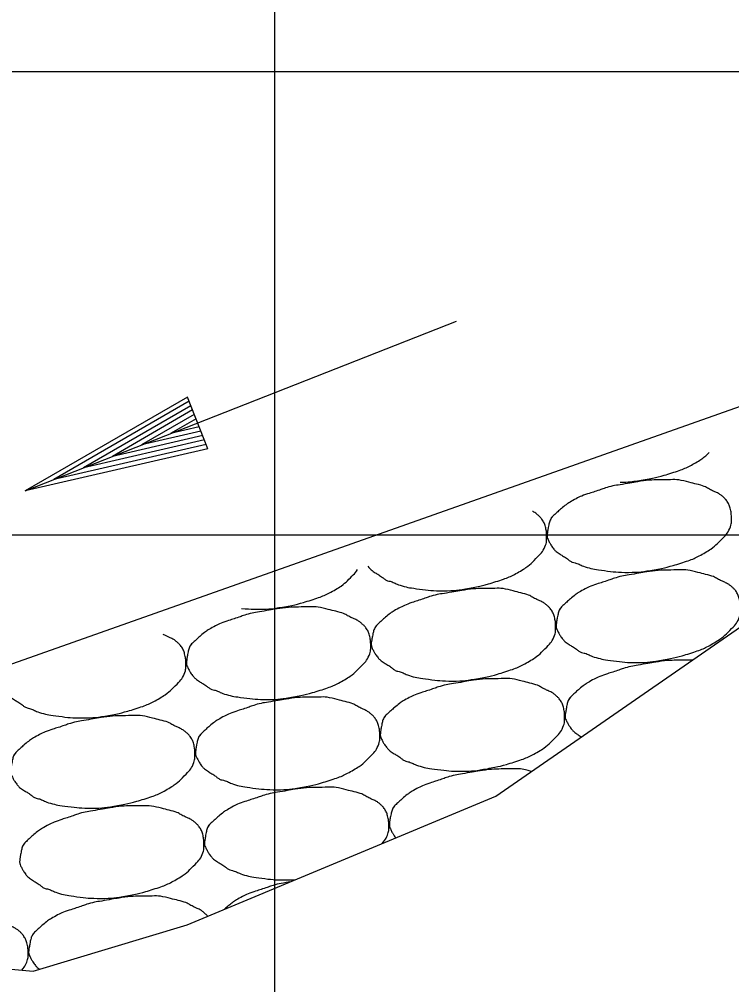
# Model space of a CAD drawing. Extents: x 1486524 to 1499135, y 326561 to 337924.
# Drawn here: x 1488910.13 to 1488917.81, y 335871.17 to 335881.58 of the extents above; entities that cross this region are included whole.
import ezdxf

# ---------------------------------------------------------------- set-up
doc = ezdxf.new("R2010")
doc.units = 0
for name, color, linetype in [('E_Ownership Information', 7, 'Continuous'), ('E_Proposed ROW Fig Annot', 7, 'Continuous'), ('E_Title Sheet', 7, 'Continuous'), ('E_Tract Number', 7, 'Continuous'), ('R_Water Annot', 7, 'Continuous')]:
    doc.layers.add(name, color=color, linetype=linetype)

msp = doc.modelspace()

# ---------------------------------------------------------------- linework, layer by layer
at = {"layer": 'E_Ownership Information'}
for p, q in [((1488912.885, 335856.021), (1488912.885, 335906.021)), ((1488842.885, 335881.021), (1489122.885, 335881.021)), ((1488842.885, 335876.021), (1489122.885, 335876.021))]:
    msp.add_line(p, q, dxfattribs=at)
at = {"layer": 'E_Proposed ROW Fig Annot'}
for p, q in [((1488911.944, 335877.508), (1488910.193, 335876.497)), ((1488911.963, 335877.462), (1488910.504, 335876.619)), ((1488912.164, 335876.95), (1488911.944, 335877.508)), ((1488911.981, 335877.414), (1488910.824, 335876.745)), ((1488912, 335877.368), (1488911.134, 335876.867)), ((1488912.018, 335877.32), (1488911.449, 335876.991)), ((1488912.037, 335877.273), (1488911.76, 335877.114)), ((1488912.09, 335877.139), (1488911.449, 335876.991)), ((1488912.071, 335877.186), (1488911.76, 335877.114)), ((1488912.127, 335877.044), (1488910.824, 335876.745)), ((1488912.109, 335877.091), (1488911.134, 335876.867)), ((1488912.164, 335876.95), (1488910.193, 335876.497)), ((1488912.146, 335876.997), (1488910.504, 335876.619))]:
    msp.add_line(p, q, dxfattribs=at)
for points in [[(1488916.611, 335876.589), (1488916.7, 335876.59), (1488916.789, 335876.601), (1488916.974, 335876.633), (1488917.07, 335876.658), (1488917.264, 335876.718), (1488917.357, 335876.759), (1488917.494, 335876.839), (1488917.532, 335876.872), (1488917.57, 335876.909)], [(1488915.88, 335876.215), (1488915.863, 335876.197), (1488915.85, 335876.17), (1488915.84, 335876.124), (1488915.836, 335876.104), (1488915.828, 335876.057), (1488915.822, 335876.03), (1488915.822, 335875.988), (1488915.831, 335875.973), (1488915.852, 335875.931), (1488915.865, 335875.907), (1488915.898, 335875.862), (1488915.915, 335875.843), (1488915.966, 335875.808), (1488915.997, 335875.791), (1488916.046, 335875.758), (1488916.064, 335875.741), (1488916.1, 335875.72), (1488916.118, 335875.721), (1488916.171, 335875.703), (1488916.204, 335875.683), (1488916.302, 335875.654), (1488916.363, 335875.644), (1488916.517, 335875.624), (1488916.608, 335875.615), (1488916.791, 335875.615), (1488916.883, 335875.627), (1488917.071, 335875.66), (1488917.167, 335875.684), (1488917.361, 335875.745), (1488917.455, 335875.785), (1488917.605, 335875.874), (1488917.652, 335875.919), (1488917.74, 335876.008), (1488917.775, 335876.046), (1488917.81, 335876.133), (1488917.811, 335876.168), (1488917.81, 335876.233), (1488917.808, 335876.263), (1488917.794, 335876.325), (1488917.782, 335876.356), (1488917.75, 335876.402), (1488917.737, 335876.416), (1488917.703, 335876.445), (1488917.684, 335876.461), (1488917.638, 335876.484), (1488917.612, 335876.494), (1488917.557, 335876.52), (1488917.53, 335876.543), (1488917.43, 335876.569), (1488917.362, 335876.586), (1488917.233, 335876.619), (1488917.169, 335876.615), (1488917.02, 335876.614), (1488916.933, 335876.613), (1488916.787, 335876.592), (1488916.725, 335876.581), (1488916.601, 335876.559), (1488916.537, 335876.551), (1488916.441, 335876.524), (1488916.409, 335876.51), (1488916.331, 335876.485), (1488916.286, 335876.471), (1488916.189, 335876.438), (1488916.14, 335876.414), (1488916.062, 335876.37), (1488916.033, 335876.351), (1488915.972, 335876.302), (1488915.94, 335876.272), (1488915.891, 335876.227), (1488915.875, 335876.214), (1488915.863, 335876.195)], [(1488913.89, 335875.682), (1488913.906, 335875.662), (1488913.922, 335875.643), (1488913.972, 335875.608), (1488914.003, 335875.591), (1488914.053, 335875.558), (1488914.07, 335875.541), (1488914.106, 335875.521), (1488914.125, 335875.522), (1488914.177, 335875.503), (1488914.211, 335875.483), (1488914.308, 335875.455), (1488914.37, 335875.445), (1488914.523, 335875.425), (1488914.614, 335875.416), (1488914.798, 335875.416), (1488914.89, 335875.428), (1488915.078, 335875.46), (1488915.173, 335875.485), (1488915.368, 335875.545), (1488915.461, 335875.585), (1488915.611, 335875.674), (1488915.659, 335875.72), (1488915.746, 335875.809), (1488915.782, 335875.846), (1488915.817, 335875.934), (1488915.817, 335875.968), (1488915.817, 335876.033), (1488915.815, 335876.064), (1488915.8, 335876.126), (1488915.788, 335876.157), (1488915.757, 335876.203), (1488915.743, 335876.216), (1488915.709, 335876.246), (1488915.691, 335876.261), (1488915.668, 335876.273), (1488915.667, 335876.273), (1488915.666, 335876.274)], [(1488912.526, 335875.227), (1488912.588, 335875.221), (1488912.65, 335875.216), (1488912.804, 335875.217), (1488912.896, 335875.228), (1488913.084, 335875.261), (1488913.18, 335875.285), (1488913.374, 335875.346), (1488913.467, 335875.386), (1488913.617, 335875.475), (1488913.665, 335875.52), (1488913.738, 335875.594), (1488913.761, 335875.618), (1488913.779, 335875.645)], [(1488915.977, 335875.241), (1488915.96, 335875.223), (1488915.948, 335875.197), (1488915.937, 335875.151), (1488915.933, 335875.13), (1488915.925, 335875.083), (1488915.92, 335875.056), (1488915.92, 335875.014), (1488915.929, 335874.999), (1488915.949, 335874.957), (1488915.962, 335874.933), (1488915.996, 335874.889), (1488916.013, 335874.87), (1488916.063, 335874.834), (1488916.094, 335874.817), (1488916.144, 335874.784), (1488916.161, 335874.767), (1488916.197, 335874.747), (1488916.216, 335874.748), (1488916.268, 335874.729), (1488916.302, 335874.709), (1488916.399, 335874.681), (1488916.461, 335874.671), (1488916.614, 335874.65), (1488916.705, 335874.641), (1488916.889, 335874.642), (1488916.981, 335874.653), (1488917.169, 335874.686), (1488917.264, 335874.71), (1488917.459, 335874.771), (1488917.552, 335874.811), (1488917.702, 335874.9), (1488917.749, 335874.945), (1488917.837, 335875.034), (1488917.873, 335875.072), (1488917.908, 335875.16), (1488917.908, 335875.194), (1488917.907, 335875.259), (1488917.906, 335875.289), (1488917.891, 335875.351), (1488917.879, 335875.382), (1488917.848, 335875.428), (1488917.834, 335875.442), (1488917.8, 335875.471), (1488917.782, 335875.487), (1488917.735, 335875.51), (1488917.709, 335875.52), (1488917.654, 335875.547), (1488917.628, 335875.569), (1488917.527, 335875.595), (1488917.459, 335875.612), (1488917.33, 335875.645), (1488917.266, 335875.642), (1488917.117, 335875.64), (1488917.03, 335875.639), (1488916.884, 335875.618), (1488916.823, 335875.608), (1488916.698, 335875.585), (1488916.634, 335875.578), (1488916.538, 335875.55), (1488916.506, 335875.537), (1488916.428, 335875.511), (1488916.383, 335875.497), (1488916.287, 335875.465), (1488916.237, 335875.44), (1488916.159, 335875.396), (1488916.131, 335875.378), (1488916.069, 335875.328), (1488916.037, 335875.298), (1488915.989, 335875.253), (1488915.973, 335875.24), (1488915.961, 335875.221)], [(1488913.983, 335875.042), (1488913.967, 335875.024), (1488913.954, 335874.997), (1488913.943, 335874.951), (1488913.94, 335874.931), (1488913.932, 335874.884), (1488913.926, 335874.857), (1488913.926, 335874.815), (1488913.935, 335874.8), (1488913.956, 335874.758), (1488913.969, 335874.734), (1488914.002, 335874.689), (1488914.019, 335874.67), (1488914.069, 335874.635), (1488914.101, 335874.618), (1488914.15, 335874.585), (1488914.167, 335874.567), (1488914.204, 335874.547), (1488914.222, 335874.548), (1488914.274, 335874.53), (1488914.308, 335874.51), (1488914.406, 335874.481), (1488914.467, 335874.471), (1488914.621, 335874.451), (1488914.712, 335874.442), (1488914.895, 335874.442), (1488914.987, 335874.454), (1488915.175, 335874.487), (1488915.271, 335874.511), (1488915.465, 335874.572), (1488915.558, 335874.612), (1488915.708, 335874.701), (1488915.756, 335874.746), (1488915.844, 335874.835), (1488915.879, 335874.873), (1488915.914, 335874.96), (1488915.914, 335874.995), (1488915.914, 335875.06), (1488915.912, 335875.09), (1488915.898, 335875.152), (1488915.885, 335875.183), (1488915.854, 335875.229), (1488915.841, 335875.243), (1488915.806, 335875.272), (1488915.788, 335875.287), (1488915.742, 335875.311), (1488915.716, 335875.321), (1488915.661, 335875.347), (1488915.634, 335875.37), (1488915.534, 335875.396), (1488915.466, 335875.413), (1488915.337, 335875.446), (1488915.273, 335875.442), (1488915.123, 335875.441), (1488915.037, 335875.44), (1488914.89, 335875.419), (1488914.829, 335875.408), (1488914.704, 335875.386), (1488914.641, 335875.378), (1488914.545, 335875.351), (1488914.513, 335875.337), (1488914.435, 335875.312), (1488914.39, 335875.298), (1488914.293, 335875.265), (1488914.244, 335875.24), (1488914.165, 335875.197), (1488914.137, 335875.178), (1488914.076, 335875.129), (1488914.043, 335875.099), (1488913.995, 335875.054), (1488913.979, 335875.041), (1488913.967, 335875.022)], [(1488911.99, 335874.842), (1488911.973, 335874.824), (1488911.96, 335874.798), (1488911.95, 335874.752), (1488911.946, 335874.732), (1488911.938, 335874.684), (1488911.933, 335874.658), (1488911.932, 335874.615), (1488911.942, 335874.6), (1488911.962, 335874.558), (1488911.975, 335874.534), (1488912.008, 335874.49), (1488912.025, 335874.471), (1488912.076, 335874.435), (1488912.107, 335874.418), (1488912.156, 335874.385), (1488912.174, 335874.368), (1488912.21, 335874.348), (1488912.229, 335874.349), (1488912.281, 335874.33), (1488912.314, 335874.31), (1488912.412, 335874.282), (1488912.473, 335874.272), (1488912.627, 335874.252), (1488912.718, 335874.243), (1488912.901, 335874.243), (1488912.993, 335874.255), (1488913.182, 335874.287), (1488913.277, 335874.312), (1488913.472, 335874.372), (1488913.565, 335874.412), (1488913.715, 335874.501), (1488913.762, 335874.547), (1488913.85, 335874.636), (1488913.886, 335874.673), (1488913.92, 335874.761), (1488913.921, 335874.795), (1488913.92, 335874.86), (1488913.918, 335874.891), (1488913.904, 335874.953), (1488913.892, 335874.984), (1488913.86, 335875.03), (1488913.847, 335875.043), (1488913.813, 335875.072), (1488913.795, 335875.088), (1488913.748, 335875.112), (1488913.722, 335875.122), (1488913.667, 335875.148), (1488913.64, 335875.171), (1488913.54, 335875.196), (1488913.472, 335875.214), (1488913.343, 335875.246), (1488913.279, 335875.243), (1488913.13, 335875.241), (1488913.043, 335875.241), (1488912.897, 335875.22), (1488912.835, 335875.209), (1488912.711, 335875.187), (1488912.647, 335875.179), (1488912.551, 335875.151), (1488912.519, 335875.138), (1488912.441, 335875.112), (1488912.396, 335875.099), (1488912.299, 335875.066), (1488912.25, 335875.041), (1488912.172, 335874.998), (1488912.144, 335874.979), (1488912.082, 335874.93), (1488912.05, 335874.9), (1488912.002, 335874.855), (1488911.985, 335874.841), (1488911.974, 335874.823)], [(1488909.962, 335874.372), (1488909.973, 335874.351), (1488909.985, 335874.331), (1488910.015, 335874.291), (1488910.032, 335874.272), (1488910.082, 335874.236), (1488910.113, 335874.219), (1488910.163, 335874.186), (1488910.18, 335874.169), (1488910.217, 335874.149), (1488910.235, 335874.15), (1488910.287, 335874.131), (1488910.321, 335874.111), (1488910.418, 335874.083), (1488910.48, 335874.073), (1488910.634, 335874.052), (1488910.724, 335874.043), (1488910.908, 335874.044), (1488911, 335874.055), (1488911.188, 335874.088), (1488911.284, 335874.112), (1488911.478, 335874.173), (1488911.571, 335874.213), (1488911.721, 335874.302), (1488911.769, 335874.347), (1488911.857, 335874.436), (1488911.892, 335874.474), (1488911.927, 335874.562), (1488911.927, 335874.596), (1488911.927, 335874.661), (1488911.925, 335874.691), (1488911.91, 335874.753), (1488911.898, 335874.784), (1488911.867, 335874.83), (1488911.853, 335874.844), (1488911.819, 335874.873), (1488911.801, 335874.889), (1488911.754, 335874.912), (1488911.729, 335874.922), (1488911.696, 335874.938), (1488911.689, 335874.942), (1488911.683, 335874.946)], [(1488917.39, 335874.668), (1488917.36, 335874.669), (1488917.33, 335874.668), (1488917.214, 335874.666), (1488917.128, 335874.666), (1488916.981, 335874.645), (1488916.92, 335874.634), (1488916.795, 335874.612), (1488916.732, 335874.604), (1488916.636, 335874.576), (1488916.604, 335874.563), (1488916.526, 335874.537), (1488916.481, 335874.524), (1488916.384, 335874.491), (1488916.335, 335874.466), (1488916.256, 335874.423), (1488916.228, 335874.404), (1488916.167, 335874.355), (1488916.134, 335874.325), (1488916.086, 335874.28), (1488916.07, 335874.266), (1488916.058, 335874.248)], [(1488914.081, 335874.068), (1488914.064, 335874.05), (1488914.051, 335874.024), (1488914.041, 335873.978), (1488914.037, 335873.957), (1488914.029, 335873.91), (1488914.024, 335873.883), (1488914.023, 335873.841), (1488914.032, 335873.826), (1488914.053, 335873.784), (1488914.066, 335873.76), (1488914.099, 335873.716), (1488914.116, 335873.697), (1488914.167, 335873.661), (1488914.198, 335873.644), (1488914.247, 335873.611), (1488914.265, 335873.594), (1488914.301, 335873.574), (1488914.32, 335873.575), (1488914.372, 335873.556), (1488914.405, 335873.536), (1488914.503, 335873.508), (1488914.564, 335873.498), (1488914.718, 335873.477), (1488914.809, 335873.468), (1488914.992, 335873.469), (1488915.084, 335873.48), (1488915.273, 335873.513), (1488915.368, 335873.537), (1488915.563, 335873.598), (1488915.656, 335873.638), (1488915.806, 335873.727), (1488915.853, 335873.772), (1488915.941, 335873.861), (1488915.977, 335873.899), (1488916.011, 335873.987), (1488916.012, 335874.021), (1488916.011, 335874.086), (1488916.009, 335874.116), (1488915.995, 335874.178), (1488915.983, 335874.209), (1488915.951, 335874.255), (1488915.938, 335874.269), (1488915.904, 335874.298), (1488915.886, 335874.314), (1488915.839, 335874.337), (1488915.813, 335874.347), (1488915.758, 335874.374), (1488915.731, 335874.396), (1488915.631, 335874.422), (1488915.563, 335874.439), (1488915.434, 335874.472), (1488915.37, 335874.469), (1488915.221, 335874.467), (1488915.134, 335874.466), (1488914.988, 335874.445), (1488914.926, 335874.435), (1488914.802, 335874.412), (1488914.738, 335874.405), (1488914.642, 335874.377), (1488914.61, 335874.364), (1488914.532, 335874.338), (1488914.487, 335874.324), (1488914.39, 335874.291), (1488914.341, 335874.267), (1488914.263, 335874.223), (1488914.235, 335874.204), (1488914.173, 335874.155), (1488914.141, 335874.125), (1488914.092, 335874.08), (1488914.076, 335874.067), (1488914.065, 335874.048)], [(1488912.087, 335873.869), (1488912.07, 335873.851), (1488912.058, 335873.824), (1488912.047, 335873.778), (1488912.043, 335873.758), (1488912.035, 335873.711), (1488912.03, 335873.684), (1488912.03, 335873.642), (1488912.039, 335873.627), (1488912.06, 335873.585), (1488912.073, 335873.561), (1488912.106, 335873.516), (1488912.123, 335873.497), (1488912.173, 335873.462), (1488912.204, 335873.445), (1488912.254, 335873.412), (1488912.271, 335873.394), (1488912.307, 335873.374), (1488912.326, 335873.375), (1488912.378, 335873.357), (1488912.412, 335873.337), (1488912.509, 335873.308), (1488912.571, 335873.298), (1488912.725, 335873.278), (1488912.815, 335873.269), (1488912.999, 335873.269), (1488913.091, 335873.281), (1488913.279, 335873.314), (1488913.375, 335873.338), (1488913.569, 335873.399), (1488913.662, 335873.439), (1488913.812, 335873.528), (1488913.86, 335873.573), (1488913.948, 335873.662), (1488913.983, 335873.7), (1488914.018, 335873.787), (1488914.018, 335873.822), (1488914.018, 335873.887), (1488914.016, 335873.917), (1488914.001, 335873.979), (1488913.989, 335874.01), (1488913.958, 335874.056), (1488913.944, 335874.07), (1488913.91, 335874.099), (1488913.892, 335874.114), (1488913.845, 335874.138), (1488913.82, 335874.148), (1488913.765, 335874.174), (1488913.738, 335874.197), (1488913.638, 335874.223), (1488913.569, 335874.24), (1488913.441, 335874.273), (1488913.376, 335874.269), (1488913.227, 335874.268), (1488913.141, 335874.267), (1488912.994, 335874.246), (1488912.933, 335874.235), (1488912.808, 335874.213), (1488912.744, 335874.205), (1488912.649, 335874.178), (1488912.616, 335874.164), (1488912.539, 335874.138), (1488912.493, 335874.125), (1488912.397, 335874.092), (1488912.348, 335874.067), (1488912.269, 335874.024), (1488912.241, 335874.005), (1488912.179, 335873.956), (1488912.147, 335873.926), (1488912.099, 335873.881), (1488912.083, 335873.868), (1488912.071, 335873.849)], [(1488916.074, 335874.267), (1488916.058, 335874.249), (1488916.045, 335874.223), (1488916.034, 335874.177), (1488916.031, 335874.157), (1488916.023, 335874.109), (1488916.017, 335874.083), (1488916.017, 335874.04), (1488916.026, 335874.025), (1488916.047, 335873.983), (1488916.06, 335873.959), (1488916.093, 335873.915), (1488916.11, 335873.896), (1488916.152, 335873.866), (1488916.173, 335873.854), (1488916.195, 335873.84)], [(1488910.093, 335873.669), (1488910.077, 335873.651), (1488910.064, 335873.625), (1488910.054, 335873.579), (1488910.05, 335873.559), (1488910.042, 335873.511), (1488910.036, 335873.485), (1488910.036, 335873.442), (1488910.045, 335873.427), (1488910.066, 335873.385), (1488910.079, 335873.361), (1488910.112, 335873.317), (1488910.129, 335873.298), (1488910.179, 335873.262), (1488910.211, 335873.245), (1488910.26, 335873.212), (1488910.278, 335873.195), (1488910.314, 335873.175), (1488910.332, 335873.176), (1488910.384, 335873.157), (1488910.418, 335873.137), (1488910.516, 335873.109), (1488910.577, 335873.099), (1488910.731, 335873.079), (1488910.822, 335873.07), (1488911.005, 335873.07), (1488911.097, 335873.082), (1488911.285, 335873.114), (1488911.381, 335873.139), (1488911.575, 335873.199), (1488911.669, 335873.239), (1488911.819, 335873.328), (1488911.866, 335873.374), (1488911.954, 335873.463), (1488911.989, 335873.5), (1488912.024, 335873.588), (1488912.024, 335873.622), (1488912.024, 335873.687), (1488912.022, 335873.718), (1488912.008, 335873.78), (1488911.996, 335873.81), (1488911.964, 335873.857), (1488911.951, 335873.87), (1488911.917, 335873.899), (1488911.898, 335873.915), (1488911.852, 335873.938), (1488911.826, 335873.949), (1488911.771, 335873.975), (1488911.744, 335873.998), (1488911.644, 335874.023), (1488911.576, 335874.041), (1488911.447, 335874.073), (1488911.383, 335874.07), (1488911.233, 335874.068), (1488911.147, 335874.068), (1488911, 335874.047), (1488910.939, 335874.036), (1488910.815, 335874.014), (1488910.751, 335874.006), (1488910.655, 335873.978), (1488910.623, 335873.965), (1488910.545, 335873.939), (1488910.5, 335873.926), (1488910.403, 335873.893), (1488910.354, 335873.868), (1488910.275, 335873.825), (1488910.247, 335873.806), (1488910.186, 335873.757), (1488910.154, 335873.727), (1488910.105, 335873.682), (1488910.089, 335873.668), (1488910.077, 335873.65)], [(1488915.655, 335873.467), (1488915.634, 335873.472), (1488915.613, 335873.478), (1488915.532, 335873.498), (1488915.467, 335873.495), (1488915.318, 335873.493), (1488915.232, 335873.493), (1488915.085, 335873.472), (1488915.024, 335873.461), (1488914.899, 335873.439), (1488914.835, 335873.431), (1488914.74, 335873.403), (1488914.707, 335873.39), (1488914.63, 335873.364), (1488914.584, 335873.35), (1488914.488, 335873.318), (1488914.438, 335873.293), (1488914.36, 335873.25), (1488914.332, 335873.231), (1488914.27, 335873.182), (1488914.238, 335873.151), (1488914.19, 335873.107), (1488914.174, 335873.093), (1488914.162, 335873.075)], [(1488914.044, 335872.689), (1488914.067, 335872.715), (1488914.087, 335872.744), (1488914.115, 335872.814), (1488914.115, 335872.848), (1488914.115, 335872.913), (1488914.113, 335872.943), (1488914.099, 335873.005), (1488914.087, 335873.036), (1488914.055, 335873.082), (1488914.042, 335873.096), (1488914.008, 335873.125), (1488913.989, 335873.141), (1488913.943, 335873.164), (1488913.917, 335873.174), (1488913.862, 335873.201), (1488913.835, 335873.223), (1488913.735, 335873.249), (1488913.667, 335873.266), (1488913.538, 335873.299), (1488913.474, 335873.296), (1488913.324, 335873.294), (1488913.238, 335873.293), (1488913.091, 335873.272), (1488913.03, 335873.262), (1488912.906, 335873.239), (1488912.842, 335873.231), (1488912.746, 335873.204), (1488912.714, 335873.191), (1488912.636, 335873.165), (1488912.591, 335873.151), (1488912.494, 335873.118), (1488912.445, 335873.094), (1488912.366, 335873.05), (1488912.338, 335873.031), (1488912.277, 335872.982), (1488912.245, 335872.952), (1488912.196, 335872.907), (1488912.18, 335872.894), (1488912.168, 335872.875)], [(1488910.191, 335872.696), (1488910.174, 335872.678), (1488910.161, 335872.651), (1488910.151, 335872.605), (1488910.147, 335872.585), (1488910.139, 335872.538), (1488910.134, 335872.511), (1488910.133, 335872.469), (1488910.143, 335872.453), (1488910.163, 335872.412), (1488910.176, 335872.388), (1488910.209, 335872.343), (1488910.226, 335872.324), (1488910.277, 335872.289), (1488910.308, 335872.272), (1488910.358, 335872.239), (1488910.375, 335872.221), (1488910.411, 335872.201), (1488910.43, 335872.202), (1488910.482, 335872.184), (1488910.515, 335872.164), (1488910.613, 335872.135), (1488910.675, 335872.125), (1488910.828, 335872.105), (1488910.919, 335872.096), (1488911.103, 335872.096), (1488911.195, 335872.108), (1488911.383, 335872.14), (1488911.478, 335872.165), (1488911.673, 335872.225), (1488911.766, 335872.266), (1488911.916, 335872.355), (1488911.963, 335872.4), (1488912.051, 335872.489), (1488912.087, 335872.527), (1488912.122, 335872.614), (1488912.122, 335872.649), (1488912.121, 335872.714), (1488912.119, 335872.744), (1488912.105, 335872.806), (1488912.093, 335872.837), (1488912.061, 335872.883), (1488912.048, 335872.897), (1488912.014, 335872.926), (1488911.996, 335872.941), (1488911.949, 335872.965), (1488911.923, 335872.975), (1488911.868, 335873.001), (1488911.842, 335873.024), (1488911.741, 335873.05), (1488911.673, 335873.067), (1488911.544, 335873.1), (1488911.48, 335873.096), (1488911.331, 335873.095), (1488911.244, 335873.094), (1488911.098, 335873.073), (1488911.037, 335873.062), (1488910.912, 335873.04), (1488910.848, 335873.032), (1488910.752, 335873.005), (1488910.72, 335872.991), (1488910.642, 335872.965), (1488910.597, 335872.952), (1488910.5, 335872.919), (1488910.451, 335872.894), (1488910.373, 335872.851), (1488910.345, 335872.832), (1488910.283, 335872.783), (1488910.251, 335872.753), (1488910.203, 335872.708), (1488910.187, 335872.694), (1488910.175, 335872.676)], [(1488914.178, 335873.094), (1488914.161, 335873.076), (1488914.149, 335873.05), (1488914.138, 335873.004), (1488914.134, 335872.984), (1488914.126, 335872.936), (1488914.121, 335872.91), (1488914.121, 335872.867), (1488914.13, 335872.852), (1488914.151, 335872.81), (1488914.164, 335872.786), (1488914.184, 335872.759), (1488914.188, 335872.754), (1488914.191, 335872.75)], [(1488912.184, 335872.895), (1488912.168, 335872.877), (1488912.155, 335872.851), (1488912.145, 335872.804), (1488912.141, 335872.784), (1488912.133, 335872.737), (1488912.127, 335872.71), (1488912.127, 335872.668), (1488912.136, 335872.653), (1488912.157, 335872.611), (1488912.17, 335872.587), (1488912.203, 335872.543), (1488912.22, 335872.524), (1488912.27, 335872.488), (1488912.302, 335872.471), (1488912.351, 335872.438), (1488912.369, 335872.421), (1488912.405, 335872.401), (1488912.423, 335872.401), (1488912.475, 335872.383), (1488912.509, 335872.363), (1488912.607, 335872.335), (1488912.668, 335872.325), (1488912.822, 335872.304), (1488912.913, 335872.295), (1488913.04, 335872.296), (1488913.076, 335872.297), (1488913.112, 335872.3)], [(1488913.048, 335872.274), (1488912.991, 335872.264), (1488912.933, 335872.256), (1488912.843, 335872.23), (1488912.811, 335872.217), (1488912.733, 335872.191), (1488912.688, 335872.177), (1488912.591, 335872.145), (1488912.542, 335872.12), (1488912.464, 335872.076), (1488912.436, 335872.058), (1488912.387, 335872.018), (1488912.365, 335872), (1488912.344, 335871.98)], [(1488912.161, 335871.904), (1488912.152, 335871.916), (1488912.142, 335871.926), (1488912.111, 335871.952), (1488912.093, 335871.968), (1488912.047, 335871.991), (1488912.021, 335872.001), (1488911.966, 335872.028), (1488911.939, 335872.05), (1488911.839, 335872.076), (1488911.771, 335872.093), (1488911.642, 335872.126), (1488911.577, 335872.122), (1488911.428, 335872.121), (1488911.342, 335872.12), (1488911.195, 335872.099), (1488911.134, 335872.089), (1488911.009, 335872.066), (1488910.945, 335872.058), (1488910.85, 335872.031), (1488910.817, 335872.018), (1488910.74, 335871.992), (1488910.695, 335871.978), (1488910.598, 335871.945), (1488910.549, 335871.921), (1488910.47, 335871.877), (1488910.442, 335871.858), (1488910.38, 335871.809), (1488910.348, 335871.779), (1488910.3, 335871.734), (1488910.284, 335871.721), (1488910.272, 335871.702)], [(1488910.158, 335871.321), (1488910.18, 335871.347), (1488910.198, 335871.374), (1488910.225, 335871.441), (1488910.226, 335871.476), (1488910.225, 335871.541), (1488910.223, 335871.571), (1488910.209, 335871.633), (1488910.197, 335871.664), (1488910.165, 335871.71), (1488910.152, 335871.724), (1488910.118, 335871.753), (1488910.099, 335871.768), (1488910.053, 335871.792), (1488910.027, 335871.802), (1488909.972, 335871.828), (1488909.945, 335871.851), (1488909.845, 335871.876), (1488909.777, 335871.894), (1488909.648, 335871.927), (1488909.584, 335871.923), (1488909.435, 335871.922), (1488909.348, 335871.921), (1488909.201, 335871.9), (1488909.14, 335871.889), (1488909.016, 335871.867), (1488908.952, 335871.859), (1488908.856, 335871.832), (1488908.824, 335871.818), (1488908.746, 335871.792), (1488908.701, 335871.779), (1488908.604, 335871.746), (1488908.555, 335871.721), (1488908.477, 335871.678), (1488908.448, 335871.659), (1488908.387, 335871.61), (1488908.355, 335871.58), (1488908.306, 335871.535), (1488908.29, 335871.521), (1488908.278, 335871.503)], [(1488910.288, 335871.722), (1488910.271, 335871.704), (1488910.259, 335871.678), (1488910.248, 335871.631), (1488910.245, 335871.611), (1488910.237, 335871.564), (1488910.231, 335871.537), (1488910.231, 335871.495), (1488910.24, 335871.48), (1488910.261, 335871.438), (1488910.274, 335871.414), (1488910.307, 335871.37), (1488910.324, 335871.35), (1488910.347, 335871.334), (1488910.349, 335871.332), (1488910.351, 335871.331)]]:
    msp.add_open_spline(points, degree=3, dxfattribs=at)
at = {"layer": 'E_Title Sheet'}
msp.add_lwpolyline([(1488902.16, 335871.951), (1488907.342, 335873.67), (1488924.342, 335879.685), (1488930.477, 335880.123), (1488930.429, 335881.512), (1488934.885, 335882.849), (1488935.543, 335883.014), (1488940.885, 335884.349), (1488945.425, 335885.484), (1488945.992, 335885.626)], dxfattribs=at)
at = {"layer": 'E_Tract Number'}
msp.add_lwpolyline([(1488895.047, 335871.514), (1488897.233, 335871.767), (1488899.409, 335872.155), (1488903.573, 335871.846), (1488909.335, 335871.399), (1488910.281, 335871.31), (1488911.942, 335871.813), (1488915.269, 335873.199), (1488918.715, 335875.585), (1488921.239, 335876.1), (1488927.551, 335877.207), (1488933.546, 335877.873), (1488935.434, 335878.728), (1488942.223, 335880.469), (1488945.464, 335881.203), (1488948.865, 335881.421)], dxfattribs=at)
at = {"layer": 'R_Water Annot'}
msp.add_line((1488910.193, 335876.497), (1488914.846, 335878.328), dxfattribs=at)

doc.saveas('drawing.dxf')
